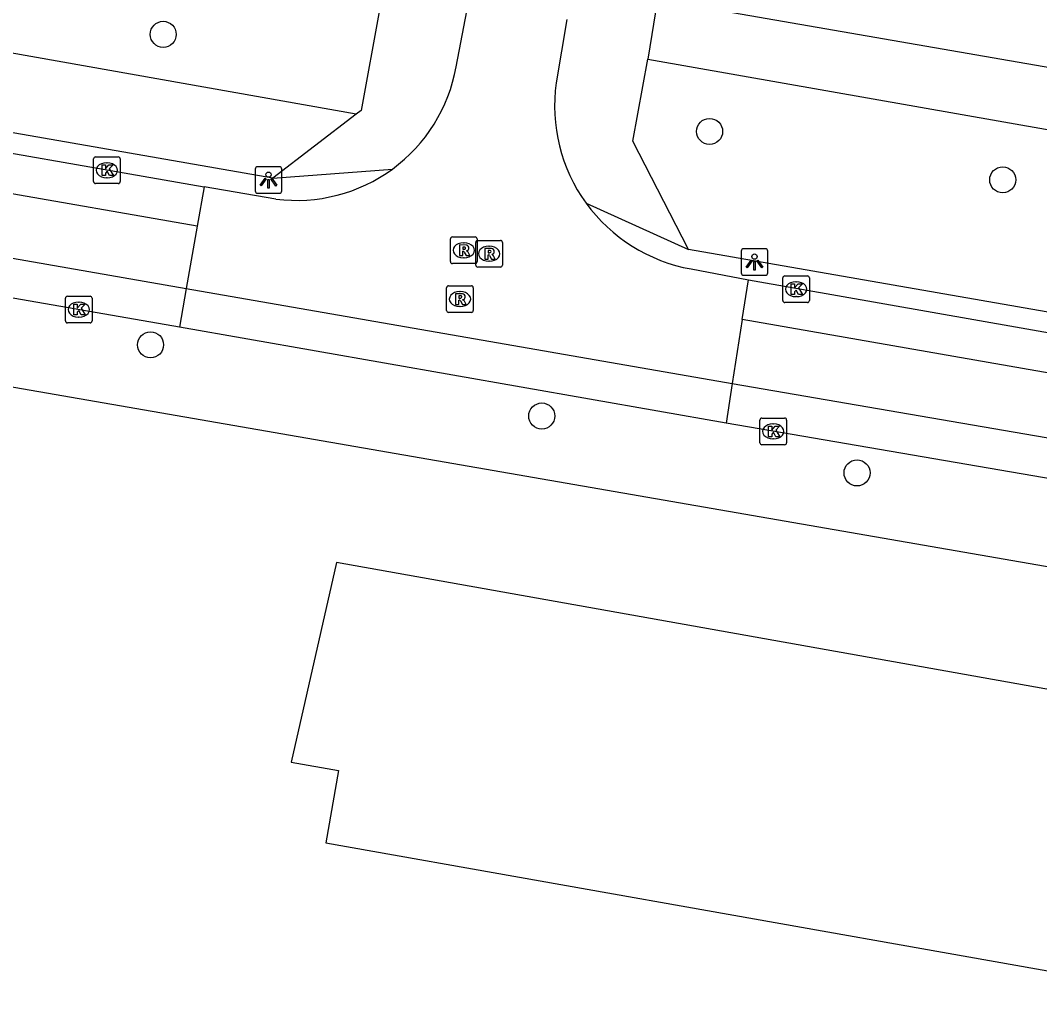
# Model space of a CAD drawing. Extents: x 163686 to 164493, y 382719 to 383870.
# Drawn here: x 163956.34 to 163994.61, y 383367.98 to 383405.27 of the extents above; entities that cross this region are included whole.
import ezdxf

# ---------------------------------------------------------------- set-up
doc = ezdxf.new("R2010")
doc.units = 0
for name, color, linetype in [('IMGEO_Boom', 7, 'Continuous'), ('IMGEO_Groenvoorziening', 7, 'Continuous'), ('IMGEO_Kolk', 7, 'Continuous'), ('IMGEO_Lichtpunt', 7, 'Continuous'), ('IMGEO_Pand', 7, 'Continuous'), ('IMGEO_Rijbaan_lokaal_open', 7, 'Continuous'), ('IMGEO_Rioolput', 7, 'Continuous'), ('IMGEO_Voetpad_open', 7, 'Continuous')]:
    doc.layers.add(name, color=color, linetype=linetype)

msp = doc.modelspace()

# ---------------------------------------------------------------- linework, layer by layer
at = {"layer": 'IMGEO_Boom'}
for centre in [(163961.705, 383404.745), (163982.22, 383401.1), (163993.226, 383399.283), (163961.23, 383393.087), (163975.918, 383390.415), (163987.756, 383388.278)]:
    msp.add_circle(centre, 0.489, dxfattribs=at)
at = {"layer": 'IMGEO_Groenvoorziening'}
msp.add_lwpolyline([(163968.95, 383401.745), (163940.206, 383406.853)], dxfattribs=at)
at = {"layer": 'IMGEO_Kolk'}
for p, q in [((163959.089, 383399.216), (163959.089, 383400.068)), ((163959.164, 383400.142), (163960.016, 383400.142)), ((163960.09, 383400.068), (163960.09, 383399.216)), ((163959.577, 383399.922), (163959.602, 383399.922)), ((163959.6, 383399.362), (163959.575, 383399.362)), ((163960.016, 383399.142), (163959.164, 383399.142)), ((163984.968, 383394.75), (163984.968, 383395.602)), ((163985.043, 383395.676), (163985.895, 383395.676)), ((163985.456, 383395.456), (163985.481, 383395.456)), ((163985.969, 383395.602), (163985.969, 383394.75)), ((163958.032, 383393.985), (163958.032, 383394.837)), ((163958.107, 383394.911), (163958.959, 383394.911)), ((163958.52, 383394.691), (163958.545, 383394.691)), ((163959.033, 383394.837), (163959.033, 383393.985)), ((163985.895, 383394.676), (163985.043, 383394.676)), ((163985.479, 383394.896), (163985.454, 383394.896)), ((163958.959, 383393.911), (163958.107, 383393.911)), ((163958.543, 383394.131), (163958.518, 383394.131)), ((163984.111, 383389.412), (163984.111, 383390.264)), ((163984.186, 383390.338), (163985.038, 383390.338)), ((163984.599, 383390.118), (163984.624, 383390.118)), ((163985.112, 383390.264), (163985.112, 383389.412)), ((163985.038, 383389.338), (163984.186, 383389.338)), ((163984.622, 383389.558), (163984.597, 383389.558))]:
    msp.add_line(p, q, dxfattribs=at)
for points in [[(163959.089, 383399.216), (163959.089, 383400.068)], [(163959.164, 383400.142), (163960.016, 383400.142)], [(163960.09, 383400.068), (163960.09, 383399.216)], [(163959.41, 383399.842), (163959.533, 383399.842), (163959.533, 383399.691), (163959.663, 383399.842), (163959.827, 383399.842), (163959.681, 383399.691), (163959.834, 383399.442), (163959.682, 383399.442), (163959.597, 383399.606), (163959.533, 383399.539), (163959.533, 383399.442), (163959.41, 383399.442), (163959.41, 383399.842)], [(163960.016, 383399.142), (163959.164, 383399.142)], [(163984.968, 383394.75), (163984.968, 383395.602)], [(163985.043, 383395.676), (163985.895, 383395.676)], [(163985.969, 383395.602), (163985.969, 383394.75)], [(163985.289, 383395.376), (163985.412, 383395.376), (163985.412, 383395.225), (163985.542, 383395.376), (163985.706, 383395.376), (163985.56, 383395.225), (163985.713, 383394.976), (163985.561, 383394.976), (163985.476, 383395.14), (163985.412, 383395.073), (163985.412, 383394.976), (163985.289, 383394.976), (163985.289, 383395.376)], [(163958.032, 383393.985), (163958.032, 383394.837)], [(163958.107, 383394.911), (163958.959, 383394.911)], [(163959.033, 383394.837), (163959.033, 383393.985)], [(163985.895, 383394.676), (163985.043, 383394.676)], [(163958.353, 383394.611), (163958.476, 383394.611), (163958.476, 383394.46), (163958.606, 383394.611), (163958.77, 383394.611), (163958.624, 383394.46), (163958.777, 383394.211), (163958.625, 383394.211), (163958.54, 383394.375), (163958.476, 383394.308), (163958.476, 383394.211), (163958.353, 383394.211), (163958.353, 383394.611)], [(163958.959, 383393.911), (163958.107, 383393.911)], [(163984.111, 383389.412), (163984.111, 383390.264)], [(163984.186, 383390.338), (163985.038, 383390.338)], [(163985.112, 383390.264), (163985.112, 383389.412)], [(163984.432, 383390.038), (163984.555, 383390.038), (163984.555, 383389.887), (163984.685, 383390.038), (163984.849, 383390.038), (163984.703, 383389.887), (163984.856, 383389.638), (163984.704, 383389.638), (163984.619, 383389.802), (163984.555, 383389.735), (163984.555, 383389.638), (163984.432, 383389.638), (163984.432, 383390.038)], [(163985.038, 383389.338), (163984.186, 383389.338)]]:
    msp.add_lwpolyline(points, dxfattribs=at)
for centre, start, end in [((163959.166, 383400.066), 91.552, 178.448), ((163959.166, 383400.066), 91.552, 178.448), ((163960.014, 383400.066), 1.552, 88.448), ((163960.014, 383400.066), 1.552, 88.448), ((163959.166, 383399.218), 181.552, 268.448), ((163959.166, 383399.218), 181.552, 268.448), ((163960.014, 383399.218), 271.552, 358.448), ((163960.014, 383399.218), 271.552, 358.448), ((163985.045, 383395.6), 91.552, 178.448), ((163985.045, 383395.6), 91.552, 178.448), ((163985.893, 383395.6), 1.552, 88.448), ((163985.893, 383395.6), 1.552, 88.448), ((163958.109, 383394.835), 91.552, 178.448), ((163958.109, 383394.835), 91.552, 178.448), ((163958.957, 383394.835), 1.552, 88.448), ((163958.957, 383394.835), 1.552, 88.448), ((163985.045, 383394.752), 181.552, 268.448), ((163985.045, 383394.752), 181.552, 268.448), ((163985.893, 383394.752), 271.552, 358.448), ((163985.893, 383394.752), 271.552, 358.448), ((163958.109, 383393.987), 181.552, 268.448), ((163958.109, 383393.987), 181.552, 268.448), ((163958.957, 383393.987), 271.552, 358.448), ((163958.957, 383393.987), 271.552, 358.448), ((163984.188, 383390.262), 91.552, 178.448), ((163984.188, 383390.262), 91.552, 178.448), ((163985.036, 383390.262), 1.552, 88.448), ((163985.036, 383390.262), 1.552, 88.448), ((163984.188, 383389.414), 181.552, 268.448), ((163984.188, 383389.414), 181.552, 268.448), ((163985.036, 383389.414), 271.552, 358.448), ((163985.036, 383389.414), 271.552, 358.448)]:
    msp.add_arc(centre, 0.0765, start, end, dxfattribs=at)
for centre, major_axis, ratio, start_param, end_param in [((163959.576, 383399.642), (-0.387, 0.002), 0.722429, 4.712389, 7.853982), ((163959.601, 383399.642), (-0.39, 0.002), 0.717154, 1.570796, 4.712389), ((163985.455, 383395.176), (-0.387, 0.002), 0.722429, 4.712389, 7.853982), ((163985.48, 383395.176), (-0.39, 0.002), 0.717154, 1.570796, 4.712389), ((163958.519, 383394.411), (-0.387, 0.002), 0.722429, 4.712389, 7.853982), ((163958.544, 383394.411), (-0.39, 0.002), 0.717154, 1.570796, 4.712389), ((163984.598, 383389.838), (-0.387, 0.002), 0.722429, 4.712389, 7.853982), ((163984.623, 383389.838), (-0.39, 0.002), 0.717154, 1.570796, 4.712389)]:
    msp.add_ellipse(centre, major_axis=major_axis, ratio=ratio, start_param=start_param, end_param=end_param, dxfattribs=at)
at = {"layer": 'IMGEO_Lichtpunt'}
for p, q in [((163965.161, 383399.678), (163965.161, 383398.871)), ((163965.161, 383399.678), (163965.161, 383398.871)), ((163966.063, 383399.773), (163965.255, 383399.773)), ((163966.063, 383399.773), (163965.255, 383399.773)), ((163966.157, 383398.871), (163966.157, 383399.678)), ((163966.157, 383398.871), (163966.157, 383399.678)), ((163965.255, 383398.777), (163966.063, 383398.777)), ((163965.255, 383398.777), (163966.063, 383398.777)), ((163983.407, 383396.602), (163983.407, 383395.795)), ((163983.407, 383396.602), (163983.407, 383395.795)), ((163984.309, 383396.697), (163983.501, 383396.697)), ((163984.309, 383396.697), (163983.501, 383396.697)), ((163984.403, 383395.795), (163984.403, 383396.602)), ((163984.403, 383395.795), (163984.403, 383396.602)), ((163983.501, 383395.701), (163984.309, 383395.701)), ((163983.501, 383395.701), (163984.309, 383395.701))]:
    msp.add_line(p, q, dxfattribs=at)
for points in [[(163965.535, 383399.342), (163965.574, 383399.314), (163965.386, 383399.052), (163965.348, 383399.079), (163965.535, 383399.342)], [(163965.637, 383399.294), (163965.684, 383399.294), (163965.684, 383398.972), (163965.637, 383398.972), (163965.637, 383399.294)], [(163965.747, 383399.314), (163965.785, 383399.341), (163965.972, 383399.079), (163965.933, 383399.051), (163965.747, 383399.314)], [(163983.781, 383396.266), (163983.82, 383396.238), (163983.632, 383395.976), (163983.594, 383396.003), (163983.781, 383396.266)], [(163983.883, 383396.218), (163983.93, 383396.218), (163983.93, 383395.896), (163983.883, 383395.896), (163983.883, 383396.218)], [(163983.993, 383396.238), (163984.031, 383396.265), (163984.218, 383396.003), (163984.179, 383395.975), (163983.993, 383396.238)]]:
    msp.add_lwpolyline(points, dxfattribs=at)
for centre in [(163965.66, 383399.476), (163983.906, 383396.4)]:
    msp.add_circle(centre, 0.0994, dxfattribs=at)
for centre, start, end in [((163965.255, 383399.678), 90, 180), ((163965.255, 383399.678), 90, 180), ((163966.063, 383399.678), 0, 90), ((163966.063, 383399.678), 0, 90), ((163965.255, 383398.871), 180, 270), ((163965.255, 383398.871), 180, 270), ((163966.063, 383398.871), 270, 0), ((163966.063, 383398.871), 270, 360), ((163983.501, 383396.602), 90, 180), ((163983.501, 383396.602), 90, 180), ((163984.309, 383396.602), 0, 90), ((163984.309, 383396.602), 0, 90), ((163983.501, 383395.795), 180, 270), ((163983.501, 383395.795), 180, 270), ((163984.309, 383395.795), 270, 0), ((163984.309, 383395.795), 270, 360)]:
    msp.add_arc(centre, 0.0946, start, end, dxfattribs=at)
at = {"layer": 'IMGEO_Pand'}
msp.add_lwpolyline([(164004.166, 383351.59), (164008.003, 383356.115), (164005.977, 383361.773), (164004.827, 383361.982), (164005.899, 383367.885), (164011.3, 383366.904), (164013.306, 383377.946), (164004.344, 383379.574), (164004.15, 383378.51), (164000, 383379.25), (163968.205, 383384.916), (163966.514, 383377.418), (163968.292, 383377.103), (163967.81, 383374.388), (164000, 383368.676), (164002.373, 383368.173), (164001.369, 383362.647), (164000.101, 383362.877), (164000, 383362.755), (163996.192, 383358.165), (163998.224, 383352.639), (164000, 383352.325), (164004.166, 383351.59)], dxfattribs=at)
at = {"layer": 'IMGEO_Rijbaan_lokaal_open'}
for points in [[(163972.699, 383403.524), (163973.166, 383405.939)], [(163976.863, 383405.305), (163976.459, 383402.927)], [(163962.982, 383397.544), (163924.232, 383404.307)], [(163939.469, 383403.178), (163963.241, 383399.021)], [(163923.856, 383401.964), (163962.572, 383395.208)], [(163962.316, 383393.748), (163923.618, 383400.483)], [(163963.241, 383399.021), (163962.982, 383397.544)], [(163965.937, 383398.563), (163963.241, 383399.021)], [(163962.982, 383397.544), (163962.572, 383395.208)], [(163981.523, 383395.937), (163983.679, 383395.523)], [(163983.447, 383394.041), (163983.679, 383395.523)], [(163983.679, 383395.523), (164005.936, 383391.612)], [(163962.572, 383395.208), (163962.316, 383393.748)], [(163962.572, 383395.208), (163983.069, 383391.632)], [(163983.447, 383394.041), (163983.069, 383391.632)], [(164017.601, 383388.073), (163983.447, 383394.041)], [(163982.836, 383390.149), (163962.316, 383393.748)], [(163983.069, 383391.632), (163982.836, 383390.149)], [(163983.069, 383391.632), (164017.202, 383385.764), (164016.948, 383384.286)], [(164016.948, 383384.286), (163982.836, 383390.149)]]:
    msp.add_lwpolyline(points, dxfattribs=at)
for centre, radius, start, end in [((163966.718, 383404.586), 6.075, 306.2733, 349.9284), ((163982.618, 383402.058), 6.22, 171.9662, 215.9092), ((163966.72, 383404.585), 6.073, 262.5963, 306.2698), ((163982.616, 383402.059), 6.219, 215.9298, 259.8794)]:
    msp.add_arc(centre, radius, start, end, dxfattribs=at)
at = {"layer": 'IMGEO_Rioolput'}
for p, q in [((163972.488, 383396.211), (163972.488, 383397.063)), ((163972.563, 383397.137), (163973.415, 383397.137)), ((163973.489, 383397.063), (163973.489, 383396.211)), ((163973.515, 383397.009), (163974.367, 383397.009)), ((163972.976, 383396.917), (163973.001, 383396.917)), ((163973.44, 383396.083), (163973.44, 383396.935)), ((163973.928, 383396.789), (163973.953, 383396.789)), ((163974.441, 383396.935), (163974.441, 383396.083)), ((163972.999, 383396.357), (163972.974, 383396.357)), ((163973.951, 383396.229), (163973.926, 383396.229)), ((163973.415, 383396.137), (163972.563, 383396.137)), ((163974.367, 383396.009), (163973.515, 383396.009)), ((163972.347, 383394.379), (163972.347, 383395.231)), ((163972.422, 383395.305), (163973.274, 383395.305)), ((163972.835, 383395.085), (163972.86, 383395.085)), ((163973.348, 383395.231), (163973.348, 383394.379)), ((163973.274, 383394.305), (163972.422, 383394.305)), ((163972.858, 383394.525), (163972.833, 383394.525))]:
    msp.add_line(p, q, dxfattribs=at)
for points in [[(163972.488, 383396.211), (163972.488, 383397.063)], [(163972.563, 383397.137), (163973.415, 383397.137)], [(163973.489, 383397.063), (163973.489, 383396.211)], [(163973.515, 383397.009), (163974.367, 383397.009)], [(163973.077, 383396.835), (163972.825, 383396.837), (163972.825, 383396.437)], [(163972.825, 383396.437), (163972.949, 383396.437), (163972.949, 383396.599), (163972.96, 383396.599)], [(163973.003, 383396.756), (163972.949, 383396.756), (163972.949, 383396.675)], [(163972.949, 383396.675), (163973.001, 383396.675)], [(163973.44, 383396.083), (163973.44, 383396.935)], [(163974.029, 383396.707), (163973.777, 383396.709), (163973.777, 383396.309)], [(163973.955, 383396.628), (163973.901, 383396.628), (163973.901, 383396.547)], [(163974.441, 383396.935), (163974.441, 383396.083)], [(163973.007, 383396.57), (163973.078, 383396.437), (163973.218, 383396.437), (163973.153, 383396.563)], [(163973.777, 383396.309), (163973.901, 383396.309), (163973.901, 383396.471), (163973.912, 383396.471)], [(163973.901, 383396.547), (163973.953, 383396.547)], [(163973.959, 383396.442), (163974.03, 383396.309), (163974.17, 383396.309), (163974.105, 383396.435)], [(163973.415, 383396.137), (163972.563, 383396.137)], [(163974.367, 383396.009), (163973.515, 383396.009)], [(163972.347, 383394.379), (163972.347, 383395.231)], [(163972.422, 383395.305), (163973.274, 383395.305)], [(163973.348, 383395.231), (163973.348, 383394.379)], [(163972.936, 383395.003), (163972.684, 383395.005), (163972.684, 383394.605)], [(163972.684, 383394.605), (163972.808, 383394.605), (163972.808, 383394.767), (163972.819, 383394.767)], [(163972.862, 383394.924), (163972.808, 383394.924), (163972.808, 383394.843)], [(163972.808, 383394.843), (163972.86, 383394.843)], [(163972.866, 383394.738), (163972.937, 383394.605), (163973.077, 383394.605), (163973.012, 383394.731)], [(163973.274, 383394.305), (163972.422, 383394.305)]]:
    msp.add_lwpolyline(points, dxfattribs=at)
for centre, radius, start, end in [((163972.565, 383397.061), 0.0765, 91.552, 178.448), ((163972.565, 383397.061), 0.0765, 91.552, 178.448), ((163973.413, 383397.061), 0.0765, 1.552, 88.448), ((163973.413, 383397.061), 0.0765, 1.552, 88.448), ((163973.517, 383396.933), 0.0765, 91.552, 178.448), ((163973.517, 383396.933), 0.0765, 91.552, 178.448), ((163974.365, 383396.933), 0.0765, 1.552, 88.448), ((163974.365, 383396.933), 0.0765, 1.552, 88.448), ((163972.959, 383396.546), 0.0533, 26.0293, 88.6989), ((163972.985, 383396.864), 0.19, 274.7715, 282.9687), ((163973.009, 383396.66), 0.0964, 77.0061, 93.1865), ((163973.023, 383396.717), 0.0378, 276.6634, 79.6772), ((163973.076, 383396.725), 0.109, 350.3612, 89.416), ((163973.074, 383396.725), 0.112, 277.5842, 350.9817), ((163973.058, 383396.51), 0.108, 29.5134, 73.7905), ((163973.961, 383396.532), 0.0964, 77.0061, 93.1865), ((163973.975, 383396.589), 0.0378, 276.6634, 79.6772), ((163974.028, 383396.597), 0.109, 350.3612, 89.416), ((163972.565, 383396.213), 0.0765, 181.552, 268.448), ((163972.565, 383396.213), 0.0765, 181.552, 268.448), ((163973.413, 383396.213), 0.0765, 271.552, 358.448), ((163973.413, 383396.213), 0.0765, 271.552, 358.448), ((163973.911, 383396.418), 0.0533, 26.0293, 88.6989), ((163973.937, 383396.736), 0.19, 274.7715, 282.9687), ((163974.026, 383396.597), 0.112, 277.5842, 350.9817), ((163974.01, 383396.382), 0.108, 29.5134, 73.7905), ((163973.517, 383396.085), 0.0765, 181.552, 268.448), ((163973.517, 383396.085), 0.0765, 181.552, 268.448), ((163974.365, 383396.085), 0.0765, 271.552, 358.448), ((163974.365, 383396.085), 0.0765, 271.552, 358.448), ((163972.424, 383395.229), 0.0765, 91.552, 178.448), ((163972.424, 383395.229), 0.0765, 91.552, 178.448), ((163973.272, 383395.229), 0.0765, 1.552, 88.448), ((163973.272, 383395.229), 0.0765, 1.552, 88.448), ((163972.818, 383394.714), 0.0533, 26.0293, 88.6989), ((163972.844, 383395.032), 0.19, 274.7715, 282.9687), ((163972.868, 383394.828), 0.0964, 77.0061, 93.1865), ((163972.882, 383394.885), 0.0378, 276.6634, 79.6772), ((163972.935, 383394.893), 0.109, 350.3612, 89.416), ((163972.933, 383394.893), 0.112, 277.5842, 350.9817), ((163972.917, 383394.678), 0.108, 29.5134, 73.7905), ((163972.424, 383394.381), 0.0765, 181.552, 268.448), ((163972.424, 383394.381), 0.0765, 181.552, 268.448), ((163973.272, 383394.381), 0.0765, 271.552, 358.448), ((163973.272, 383394.381), 0.0765, 271.552, 358.448)]:
    msp.add_arc(centre, radius, start, end, dxfattribs=at)
for centre, major_axis, ratio, start_param, end_param in [((163972.975, 383396.637), (-0.387, 0.002), 0.722429, 4.712389, 7.853982), ((163973, 383396.637), (-0.39, 0.002), 0.717154, 1.570796, 4.712389), ((163973.927, 383396.509), (-0.387, 0.002), 0.722429, 4.712389, 7.853982), ((163973.952, 383396.509), (-0.39, 0.002), 0.717154, 1.570796, 4.712389), ((163972.834, 383394.805), (-0.387, 0.002), 0.722429, 4.712389, 7.853982), ((163972.859, 383394.805), (-0.39, 0.002), 0.717154, 1.570796, 4.712389)]:
    msp.add_ellipse(centre, major_axis=major_axis, ratio=ratio, start_param=start_param, end_param=end_param, dxfattribs=at)
at = {"layer": 'IMGEO_Voetpad_open'}
for points in [[(163980.269, 383406.063), (164007.343, 383401.357), (164037.265, 383396.156), (164037.516, 383398.029), (164044.837, 383438.931), (164047.484, 383452.969)], [(163980.269, 383406.063), (163979.901, 383403.818)], [(163969.83, 383405.66), (163969.133, 383401.885), (163968.95, 383401.745)], [(163965.816, 383399.35), (163939.684, 383403.897)], [(163981.422, 383396.666), (163979.341, 383400.732), (163979.901, 383403.818)], [(163979.901, 383403.818), (163996.61, 383400.87)], [(163968.95, 383401.745), (163965.816, 383399.35)], [(163965.816, 383399.35), (163970.312, 383399.689)], [(163917.712, 383398.152), (164018.273, 383380.708)], [(163977.58, 383398.41), (163981.422, 383396.666)], [(163995.427, 383394.231), (163981.422, 383396.666)]]:
    msp.add_lwpolyline(points, dxfattribs=at)

doc.saveas('drawing.dxf')
